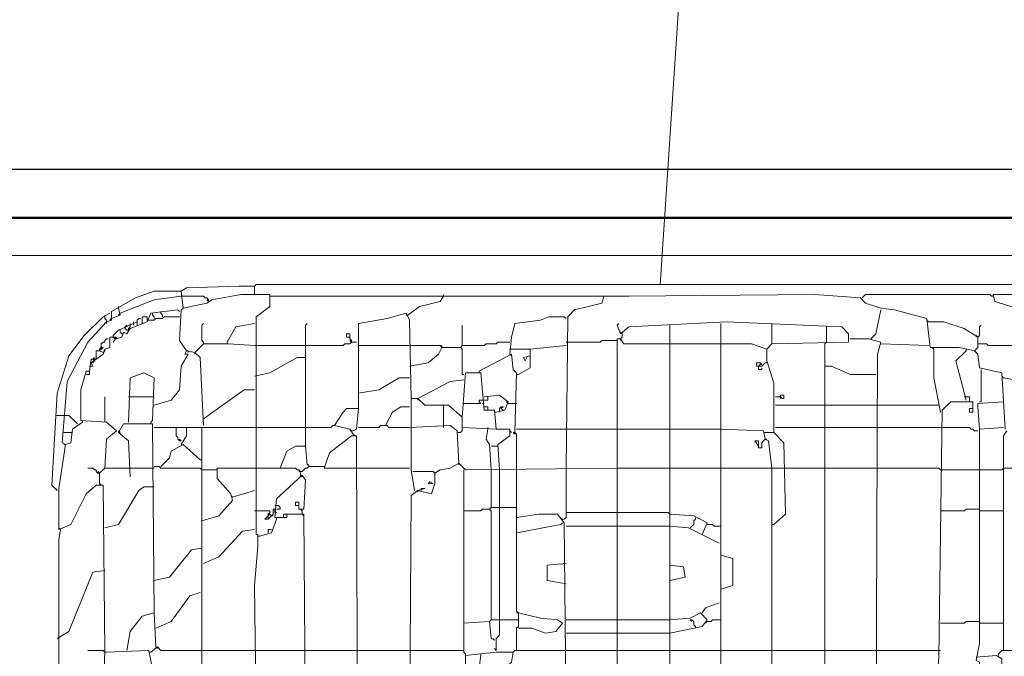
# Model space of a CAD drawing. Header units: millimetres. Extents: x -118752 to 407724, y -73278 to 155058.
# Tile 262 of 274: x 222164 to 222603, y 64463 to 64746. Entities that reach past the tile are written whole.
import ezdxf

# ---------------------------------------------------------------- set-up
doc = ezdxf.new("R2010")
doc.units = ezdxf.units.MM
doc.header["$LTSCALE"] = 10
for name, color, linetype, lineweight in [('CKBUBLINY', 1, 'Continuous', 18), ('CKKOTY', 3, 'Continuous', 25), ('pohledy', 7, 'Continuous', 25), ('V-objekty', 130, 'Continuous', 50)]:
    doc.layers.add(name, color=color, linetype=linetype, lineweight=lineweight)
doc.styles.get("Standard").update_dxf_attribs({"font": 'isocpeur.ttf'})
doc.dimstyles.new('CADKON', dxfattribs={"dimscale": 50, "dimtxt": 2.2, "dimasz": 2.5, "dimexe": 1.8, "dimexo": 5, "dimgap": 0.6, "dimtad": 1, "dimrnd": 1, "dimtxsty": 'Standard', "dimblk1": 'OBLIQUE', "dimblk2": 'OBLIQUE', "dimsah": 1, "dimcen": 2.5, "dimadec": 1, "dimazin": 2, "dimtfac": 1, "dimtdec": 4, "dimtix": 1, "dimtmove": 2, "dimatfit": 3, "dimldrblk": 'OPEN30', "dimfxl": 5, "dimfxlon": 1, "dimtolj": 1, "dimarcsym": 0})

# ---------------------------------------------------------------- blocks, each defined once
blk = doc.blocks.new('_OBLIQUE')
at = {"color": 0, "linetype": 'ByBlock'}
blk.add_line((-0.5, -0.5), (0.5, 0.5), dxfattribs=at)
blk = doc.blocks.new('*D8211')
at = {"layer": 'CKKOTY', "color": 0, "lineweight": -2}
for p, q in [((219966.57, 64929.86), (219966.57, 64589.86)), ((223846.57, 64929.86), (223846.57, 64589.86)), ((219966.57, 64679.86), (223846.57, 64679.86))]:
    blk.add_line(p, q, dxfattribs=at)
at = {"layer": 'Defpoints', "color": 0}
for p in [(223846.57, 68558.16), (219966.57, 66208.16), (223846.57, 64679.86)]:
    blk.add_point(p, dxfattribs=at)
at = {"layer": 'CKKOTY', "color": 0, "lineweight": -2, "xscale": 125, "yscale": 125, "zscale": 125, "rotation": 180}
blk.add_blockref('_OBLIQUE', (219966.57, 64679.86), dxfattribs=at)
at = {"layer": 'CKKOTY', "color": 0, "lineweight": -2, "xscale": 125, "yscale": 125, "zscale": 125}
blk.add_blockref('_OBLIQUE', (223846.57, 64679.86), dxfattribs=at)
at = {"layer": 'CKKOTY', "color": 0, "insert": (221906.57, 64764.86), "char_height": 110, "attachment_point": 5}
blk.add_mtext('\\A1;3880', dxfattribs=at)
blk = doc.blocks.new('_Open90')
at = {"color": 0, "lineweight": -2}
for p, q in [((-0.5, 0.5), (0, 0)), ((0, 0), (-1, 0)), ((0, 0), (-0.5, -0.5))]:
    blk.add_line(p, q, dxfattribs=at)
blk = doc.blocks.new('DWG-RYYQ14-20T_top')
at = {"layer": 'V-objekty'}
blk.add_polyline3d([(4.270878, 6.533191, 0), (5.931478, 6.533191, 0), (5.932548, 6.528908, 0), (5.933619, 6.528908, 0), (5.922912, 6.521413, 0), (5.917559, 6.522484, 0), (5.914347, 6.518201, 0), (5.911135, 6.518201, 0), (5.908994, 6.514989, 0), (5.898287, 6.512848, 0), (5.898287, 6.533191, 0)], dxfattribs=at)
at = {"layer": 'V-objekty', "color": 2, "lineweight": 13}
for points in [[(4.283726, 6.503212, 0), (4.284797, 6.517131, 0), (4.289079, 6.517131, 0), (4.296574, 6.511777, 0), (4.299786, 6.511777, 0), (4.304069, 6.509636, 0), (5.904711, 6.509636, 0), (5.906852, 6.503212, 0), (5.916488, 6.503212, 0)], [(5.252677, 6.485011, 0), (5.252677, 6.490364, 0), (5.253747, 6.491435, 0), (5.873662, 6.491435, 0), (5.874732, 6.490364, 0), (5.874732, 6.485011, 0)], [(5.157388, 6.229122, 0), (5.158458, 6.261242, 0), (5.157388, 6.365096, 0), (5.153105, 6.365096, 0), (5.146681, 6.359743, 0), (5.137045, 6.340471, 0), (5.12955, 6.337259, 0), (5.12955, 6.362955, 0), (5.133833, 6.390792, 0), (5.131692, 6.391863, 0), (5.134904, 6.430407, 0), (5.147752, 6.455032, 0), (5.159529, 6.46788, 0), (5.162741, 6.468951, 0), (5.162741, 6.474304, 0), (5.17773, 6.482869, 0), (5.189507, 6.487152, 0), (5.206638, 6.487152, 0), (5.207709, 6.476445, 0), (5.222698, 6.479657, 0), (5.22591, 6.481799, 0), (5.244111, 6.485011, 0), (5.262313, 6.485011, 0), (5.262313, 6.477516, 0), (5.253747, 6.471092, 0), (5.253747, 6.334047, 0), (5.254818, 6.334047, 0), (5.254818, 6.326552, 0), (5.252677, 6.301927, 0), (5.253747, 6.219486, 0)], [(5.206638, 6.487152, 0), (5.20985, 6.489293, 0), (5.243041, 6.490364, 0), (5.252677, 6.490364, 0)], [(5.724839, 6.400428, 0), (5.722698, 6.43576, 0), (5.708779, 6.438972, 0), (5.707709, 6.447537, 0), (5.705567, 6.449679, 0), (5.695931, 6.45182, 0), (5.67773, 6.45182, 0), (5.675589, 6.470021, 0), (5.655246, 6.475375, 0), (5.646681, 6.476445, 0), (5.637045, 6.479657, 0), (5.633833, 6.482869, 0), (5.604925, 6.485011, 0), (5.488223, 6.48394, 0), (5.471092, 6.48394, 0), (5.263383, 6.48394, 0)], [(5.37152, 6.48394, 0), (5.37152, 6.485011, 0)], [(5.634904, 6.482869, 0), (5.635974, 6.48394, 0), (5.637045, 6.485011, 0), (5.715203, 6.485011, 0), (5.716274, 6.48394, 0), (5.717345, 6.48394, 0)], [(5.74197, 6.398287, 0), (5.74197, 6.471092, 0), (5.738758, 6.474304, 0), (5.718415, 6.480728, 0), (5.717345, 6.485011, 0), (5.846895, 6.485011, 0), (5.849036, 6.479657, 0), (5.847966, 6.46788, 0), (5.844754, 6.463597, 0), (5.844754, 6.457173, 0)], [(5.168094, 6.473233, 0), (5.189507, 6.481799, 0), (5.206638, 6.48394, 0)], [(5.223769, 6.480728, 0), (5.223769, 6.481799, 0), (5.222698, 6.482869, 0), (5.221627, 6.482869, 0), (5.220557, 6.48394, 0), (5.206638, 6.48394, 0)], [(5.223769, 6.480728, 0), (5.222698, 6.481799, 0)], [(5.263383, 6.48394, 0), (5.262313, 6.48394, 0)], [(5.349036, 6.472163, 0), (5.356531, 6.477516, 0), (5.369379, 6.480728, 0), (5.37152, 6.48394, 0)], [(5.448608, 6.375803, 0), (5.449679, 6.471092, 0), (5.453961, 6.475375, 0), (5.471092, 6.479657, 0), (5.472163, 6.482869, 0)], [(5.472163, 6.482869, 0), (5.472163, 6.48394, 0)], [(5.12848, 6.361884, 0), (5.125268, 6.365096, 0), (5.12848, 6.422912, 0), (5.135974, 6.446467, 0), (5.14561, 6.459315, 0), (5.157388, 6.471092, 0), (5.16167, 6.473233, 0)], [(5.158458, 6.471092, 0), (5.158458, 6.472163, 0)], [(5.162741, 6.470021, 0), (5.168094, 6.472163, 0), (5.167024, 6.476445, 0)], [(5.165953, 6.457173, 0), (5.169165, 6.458244, 0), (5.170236, 6.461456, 0), (5.172377, 6.460385, 0), (5.174518, 6.463597, 0), (5.185225, 6.46788, 0), (5.187366, 6.473233, 0), (5.204497, 6.475375, 0), (5.205567, 6.474304, 0)], [(5.167024, 6.476445, 0), (5.167024, 6.477516, 0)], [(5.168094, 6.473233, 0), (5.167024, 6.472163, 0)], [(5.189507, 6.470021, 0), (5.189507, 6.471092, 0), (5.188437, 6.472163, 0), (5.188437, 6.473233, 0)], [(5.194861, 6.471092, 0), (5.194861, 6.472163, 0), (5.19379, 6.473233, 0), (5.19379, 6.474304, 0)], [(5.220557, 6.40257, 0), (5.218415, 6.445396, 0), (5.215203, 6.448608, 0), (5.20985, 6.449679, 0), (5.205567, 6.456103, 0), (5.206638, 6.475375, 0), (5.207709, 6.476445, 0)], [(5.207709, 6.476445, 0), (5.207709, 6.477516, 0)], [(5.317987, 6.413276, 0), (5.317987, 6.466809, 0), (5.336188, 6.470021, 0), (5.347966, 6.473233, 0), (5.350107, 6.468951, 0), (5.351178, 6.4197, 0)], [(5.349036, 6.472163, 0), (5.347966, 6.472163, 0)], [(5.640257, 6.457173, 0), (5.643469, 6.460385, 0), (5.646681, 6.475375, 0)], [(5.159529, 6.46788, 0), (5.159529, 6.468951, 0), (5.158458, 6.470021, 0), (5.158458, 6.471092, 0)], [(5.159529, 6.46788, 0), (5.159529, 6.466809, 0)], [(5.162741, 6.470021, 0), (5.16167, 6.468951, 0)], [(5.163812, 6.459315, 0), (5.167024, 6.462527, 0), (5.178801, 6.46788, 0), (5.178801, 6.465739, 0)], [(5.174518, 6.465739, 0), (5.174518, 6.466809, 0)], [(5.17666, 6.466809, 0), (5.17666, 6.46788, 0)], [(5.17666, 6.466809, 0), (5.17666, 6.465739, 0)], [(5.178801, 6.46788, 0), (5.178801, 6.468951, 0), (5.179872, 6.470021, 0), (5.180942, 6.470021, 0)], [(5.182013, 6.466809, 0), (5.182013, 6.471092, 0), (5.185225, 6.471092, 0), (5.185225, 6.468951, 0)], [(5.185225, 6.468951, 0), (5.189507, 6.468951, 0), (5.190578, 6.470021, 0), (5.194861, 6.470021, 0), (5.195931, 6.471092, 0), (5.205567, 6.471092, 0)], [(5.220557, 6.453961, 0), (5.220557, 6.455032, 0), (5.219486, 6.456103, 0), (5.219486, 6.465739, 0), (5.220557, 6.466809, 0)], [(5.235546, 6.455032, 0), (5.240899, 6.464668, 0), (5.252677, 6.466809, 0)], [(5.284797, 6.389722, 0), (5.284797, 6.465739, 0), (5.285867, 6.466809, 0)], [(5.413276, 6.447537, 0), (5.414347, 6.458244, 0), (5.416488, 6.466809, 0), (5.432548, 6.468951, 0), (5.437901, 6.471092, 0), (5.447537, 6.471092, 0), (5.448608, 6.470021, 0)], [(5.485011, 5.91863, 0), (5.486081, 5.932548, 0), (5.492505, 5.938972, 0), (5.491435, 5.943255, 0), (5.480728, 5.945396, 0), (5.480728, 6.457173, 0), (5.482869, 6.457173, 0), (5.485011, 6.453961, 0), (5.56531, 6.453961, 0), (5.574946, 6.450749, 0), (5.578158, 6.453961, 0), (5.626338, 6.455032, 0), (5.626338, 6.460385, 0), (5.622056, 6.464668, 0), (5.549251, 6.46788, 0), (5.488223, 6.464668, 0), (5.482869, 6.460385, 0), (5.480728, 6.465739, 0), (5.481799, 6.466809, 0)], [(5.546039, 6.453961, 0), (5.546039, 6.466809, 0)], [(5.578158, 6.453961, 0), (5.578158, 6.466809, 0)], [(5.67666, 6.46788, 0), (5.675589, 6.468951, 0)], [(5.707709, 6.458244, 0), (5.699143, 6.463597, 0), (5.686296, 6.46788, 0), (5.67666, 6.46788, 0)], [(5.169165, 6.460385, 0), (5.168094, 6.461456, 0), (5.168094, 6.462527, 0)], [(5.169165, 6.460385, 0), (5.170236, 6.460385, 0)], [(5.171306, 6.464668, 0), (5.172377, 6.465739, 0), (5.172377, 6.464668, 0)], [(5.172377, 6.462527, 0), (5.171306, 6.463597, 0), (5.171306, 6.464668, 0)], [(5.172377, 6.462527, 0), (5.173448, 6.462527, 0), (5.173448, 6.463597, 0)], [(5.173448, 6.463597, 0), (5.174518, 6.464668, 0), (5.174518, 6.465739, 0)], [(5.313704, 6.455032, 0), (5.313704, 6.456103, 0), (5.312634, 6.457173, 0), (5.312634, 6.460385, 0), (5.310493, 6.460385, 0), (5.310493, 6.458244, 0), (5.312634, 6.458244, 0)], [(5.383298, 6.452891, 0), (5.383298, 6.465739, 0)], [(5.48394, 6.460385, 0), (5.482869, 6.461456, 0)], [(5.482869, 6.457173, 0), (5.48394, 6.458244, 0), (5.48394, 6.460385, 0)], [(5.513919, 6.453961, 0), (5.513919, 6.465739, 0)], [(5.611349, 6.453961, 0), (5.61242, 6.455032, 0), (5.61242, 6.464668, 0)], [(5.705567, 6.449679, 0), (5.706638, 6.450749, 0), (5.707709, 6.45182, 0), (5.707709, 6.458244, 0), (5.708779, 6.459315, 0), (5.708779, 6.464668, 0), (5.70985, 6.465739, 0)], [(5.153105, 6.444325, 0), (5.157388, 6.447537, 0), (5.158458, 6.450749, 0), (5.16167, 6.45182, 0), (5.16167, 6.458244, 0), (5.165953, 6.458244, 0), (5.163812, 6.455032, 0)], [(5.156317, 6.45182, 0), (5.156317, 6.453961, 0), (5.157388, 6.455032, 0), (5.158458, 6.455032, 0), (5.158458, 6.456103, 0), (5.159529, 6.457173, 0), (5.1606, 6.457173, 0)], [(5.164882, 6.457173, 0), (5.163812, 6.458244, 0), (5.163812, 6.459315, 0)], [(5.165953, 6.457173, 0), (5.164882, 6.457173, 0)], [(5.215203, 6.448608, 0), (5.220557, 6.453961, 0), (5.236617, 6.453961, 0), (5.252677, 6.452891, 0)], [(5.235546, 6.455032, 0), (5.235546, 6.453961, 0)], [(5.284797, 6.452891, 0), (5.308351, 6.452891, 0), (5.309422, 6.453961, 0), (5.312634, 6.453961, 0), (5.313704, 6.455032, 0), (5.316916, 6.455032, 0)], [(5.313704, 6.455032, 0), (5.312634, 6.456103, 0)], [(5.382227, 6.45182, 0), (5.383298, 6.452891, 0), (5.397216, 6.452891, 0), (5.398287, 6.453961, 0), (5.404711, 6.453961, 0), (5.405782, 6.455032, 0), (5.413276, 6.455032, 0)], [(5.448608, 6.455032, 0), (5.470021, 6.455032, 0), (5.471092, 6.456103, 0), (5.480728, 6.456103, 0)], [(5.482869, 6.457173, 0), (5.482869, 6.456103, 0)], [(5.51606, 5.922912, 0), (5.513919, 5.926124, 0), (5.513919, 6.453961, 0)], [(5.546039, 5.9197, 0), (5.546039, 6.453961, 0)], [(5.614561, 6.036403, 0), (5.615632, 6.04818, 0), (5.622056, 6.051392, 0), (5.624197, 6.055675, 0), (5.624197, 6.063169, 0), (5.619914, 6.06424, 0), (5.618844, 6.061028, 0), (5.611349, 6.061028, 0), (5.611349, 6.453961, 0)], [(5.643469, 6.165953, 0), (5.64454, 6.447537, 0), (5.646681, 6.455032, 0), (5.639186, 6.457173, 0), (5.627409, 6.457173, 0)], [(5.67666, 6.452891, 0), (5.646681, 6.453961, 0)], [(5.707709, 6.458244, 0), (5.706638, 6.459315, 0)], [(5.74197, 6.45182, 0), (5.740899, 6.45182, 0), (5.739829, 6.452891, 0), (5.714133, 6.452891, 0), (5.713062, 6.453961, 0), (5.707709, 6.453961, 0)], [(5.153105, 6.444325, 0), (5.153105, 6.446467, 0), (5.153105, 6.449679, 0), (5.155246, 6.449679, 0), (5.157388, 6.448608, 0)], [(5.155246, 6.449679, 0), (5.155246, 6.450749, 0), (5.156317, 6.45182, 0), (5.157388, 6.45182, 0), (5.156317, 6.450749, 0), (5.155246, 6.449679, 0)], [(5.157388, 6.448608, 0), (5.158458, 6.449679, 0), (5.158458, 6.450749, 0)], [(5.189507, 6.415418, 0), (5.200214, 6.41863, 0), (5.205567, 6.425054, 0), (5.206638, 6.440043, 0), (5.210921, 6.447537, 0), (5.208779, 6.447537, 0), (5.20985, 6.449679, 0)], [(5.210921, 6.448608, 0), (5.210921, 6.449679, 0), (5.20985, 6.449679, 0)], [(5.215203, 6.448608, 0), (5.215203, 6.447537, 0)], [(5.252677, 6.452891, 0), (5.284797, 6.452891, 0)], [(5.317987, 6.452891, 0), (5.350107, 6.452891, 0)], [(5.384368, 6.43469, 0), (5.383298, 6.43469, 0), (5.383298, 6.450749, 0), (5.382227, 6.45182, 0), (5.37045, 6.45182, 0), (5.369379, 6.452891, 0), (5.350107, 6.452891, 0)], [(5.350107, 6.440043, 0), (5.361884, 6.442184, 0), (5.368308, 6.447537, 0), (5.37045, 6.45182, 0)], [(5.37045, 6.45182, 0), (5.37045, 6.452891, 0)], [(5.416488, 6.398287, 0), (5.417559, 6.43576, 0), (5.415418, 6.437901, 0), (5.414347, 6.447537, 0), (5.394004, 6.436831, 0)], [(5.413276, 6.450749, 0), (5.426124, 6.450749, 0)], [(5.413276, 6.447537, 0), (5.414347, 6.446467, 0)], [(5.41863, 6.43469, 0), (5.426124, 6.438972, 0), (5.426124, 6.450749, 0), (5.448608, 6.452891, 0)], [(5.579229, 6.340471, 0), (5.586724, 6.346895, 0), (5.585653, 6.391863, 0), (5.579229, 6.398287, 0), (5.579229, 6.429336, 0), (5.574946, 6.443255, 0), (5.574946, 6.450749, 0)], [(5.679872, 6.450749, 0), (5.678801, 6.45182, 0)], [(5.684154, 6.411135, 0), (5.679872, 6.432548, 0), (5.679872, 6.450749, 0)], [(5.700214, 6.41863, 0), (5.69379, 6.443255, 0), (5.700214, 6.449679, 0)], [(5.700214, 6.449679, 0), (5.700214, 6.450749, 0)], [(5.148822, 6.436831, 0), (5.149893, 6.444325, 0), (5.153105, 6.444325, 0), (5.149893, 6.442184, 0), (5.150964, 6.440043, 0), (5.148822, 6.440043, 0)], [(5.150964, 6.442184, 0), (5.152034, 6.443255, 0), (5.150964, 6.444325, 0), (5.152034, 6.445396, 0)], [(5.252677, 6.433619, 0), (5.262313, 6.43576, 0), (5.279443, 6.445396, 0), (5.284797, 6.445396, 0)], [(5.423983, 6.445396, 0), (5.422912, 6.443255, 0), (5.421842, 6.445396, 0), (5.426124, 6.446467, 0)], [(5.569593, 6.440043, 0), (5.568522, 6.440043, 0), (5.568522, 6.442184, 0), (5.570664, 6.442184, 0), (5.571734, 6.441113, 0), (5.570664, 6.441113, 0), (5.569593, 6.440043, 0)], [(5.569593, 6.440043, 0), (5.571734, 6.440043, 0), (5.572805, 6.441113, 0), (5.573876, 6.442184, 0), (5.574946, 6.442184, 0)], [(5.158458, 6.375803, 0), (5.159529, 6.394004, 0), (5.165953, 6.399358, 0), (5.159529, 6.404711, 0), (5.143469, 6.405782, 0), (5.143469, 6.425054, 0), (5.146681, 6.436831, 0), (5.148822, 6.436831, 0), (5.148822, 6.43469, 0), (5.146681, 6.43469, 0)], [(5.173448, 6.404711, 0), (5.174518, 6.432548, 0), (5.183084, 6.43576, 0), (5.189507, 6.432548, 0), (5.188437, 6.405782, 0), (5.187366, 6.404711, 0)], [(5.353319, 6.361884, 0), (5.351178, 6.374732, 0), (5.351178, 6.4197, 0), (5.35546, 6.4197, 0), (5.359743, 6.415418, 0), (5.374732, 6.415418, 0), (5.383298, 6.407923, 0), (5.385439, 6.43576, 0), (5.395075, 6.43576, 0), (5.397216, 6.412206, 0), (5.40364, 6.412206, 0), (5.404711, 6.400428, 0), (5.383298, 6.401499, 0), (5.383298, 6.407923, 0)], [(5.394004, 6.436831, 0), (5.394004, 6.43576, 0)], [(5.569593, 6.440043, 0), (5.569593, 6.437901, 0), (5.571734, 6.437901, 0), (5.571734, 6.438972, 0)], [(5.643469, 6.43469, 0), (5.627409, 6.43469, 0), (5.615632, 6.440043, 0), (5.611349, 6.440043, 0)], [(5.70985, 6.417559, 0), (5.70985, 6.437901, 0)], [(5.317987, 6.422912, 0), (5.330835, 6.425054, 0), (5.343683, 6.432548, 0), (5.350107, 6.432548, 0)], [(5.35546, 6.4197, 0), (5.375803, 6.430407, 0), (5.384368, 6.431478, 0)], [(5.41863, 6.43469, 0), (5.417559, 6.43469, 0)], [(5.723769, 6.432548, 0), (5.722698, 6.433619, 0)], [(5.74197, 6.429336, 0), (5.723769, 6.432548, 0)], [(5.220557, 6.406852, 0), (5.246253, 6.425054, 0), (5.252677, 6.425054, 0)], [(5.158458, 6.404711, 0), (5.158458, 6.420771, 0)], [(5.173448, 6.420771, 0), (5.189507, 6.420771, 0)], [(5.35546, 6.4197, 0), (5.35546, 6.41863, 0)], [(5.384368, 6.416488, 0), (5.395075, 6.416488, 0), (5.394004, 6.417559, 0), (5.394004, 6.41863, 0), (5.397216, 6.41863, 0)], [(5.396146, 6.416488, 0), (5.397216, 6.416488, 0)], [(5.404711, 6.411135, 0), (5.410064, 6.412206, 0), (5.412206, 6.417559, 0), (5.406852, 6.421842, 0), (5.397216, 6.420771, 0)], [(5.397216, 6.41863, 0), (5.399358, 6.41863, 0), (5.399358, 6.420771, 0)], [(5.412206, 6.416488, 0), (5.411135, 6.417559, 0)], [(5.412206, 6.416488, 0), (5.417559, 6.416488, 0)], [(5.5803, 6.420771, 0), (5.583512, 6.420771, 0), (5.584582, 6.4197, 0), (5.585653, 6.4197, 0), (5.585653, 6.421842, 0), (5.583512, 6.421842, 0), (5.583512, 6.420771, 0)], [(5.583512, 6.420771, 0), (5.583512, 6.4197, 0)], [(5.67666, 6.147752, 0), (5.67773, 6.229122, 0), (5.682013, 6.243041, 0), (5.683084, 6.256959, 0), (5.685225, 6.412206, 0), (5.690578, 6.417559, 0), (5.704497, 6.417559, 0), (5.704497, 6.413276, 0), (5.702355, 6.413276, 0), (5.702355, 6.411135, 0), (5.704497, 6.411135, 0), (5.704497, 6.413276, 0)], [(5.700214, 6.420771, 0), (5.699143, 6.420771, 0)], [(5.702355, 6.41863, 0), (5.702355, 6.420771, 0), (5.700214, 6.420771, 0)], [(5.702355, 6.41863, 0), (5.702355, 6.417559, 0)], [(5.708779, 6.400428, 0), (5.707709, 6.414347, 0), (5.707709, 6.416488, 0), (5.723769, 6.417559, 0)], [(5.70985, 6.417559, 0), (5.708779, 6.417559, 0)], [(5.314775, 6.397216, 0), (5.312634, 6.400428, 0), (5.302998, 6.40257, 0), (5.308351, 6.411135, 0), (5.310493, 6.413276, 0), (5.317987, 6.413276, 0), (5.316916, 6.400428, 0), (5.314775, 6.399358, 0)], [(5.335118, 6.40257, 0), (5.3394, 6.411135, 0), (5.344754, 6.414347, 0), (5.350107, 6.414347, 0)], [(5.37152, 6.40257, 0), (5.37152, 6.415418, 0)], [(5.399358, 6.412206, 0), (5.399358, 6.414347, 0), (5.397216, 6.414347, 0)], [(5.404711, 6.411135, 0), (5.40364, 6.411135, 0)], [(5.406852, 6.411135, 0), (5.406852, 6.413276, 0), (5.407923, 6.414347, 0), (5.408994, 6.414347, 0), (5.407923, 6.413276, 0), (5.408994, 6.412206, 0)], [(5.5803, 6.415418, 0), (5.611349, 6.415418, 0)], [(5.611349, 6.415418, 0), (5.643469, 6.415418, 0)], [(5.643469, 6.415418, 0), (5.683084, 6.415418, 0)], [(5.127409, 6.408994, 0), (5.132762, 6.408994, 0)], [(5.141328, 6.40364, 0), (5.135974, 6.408994, 0), (5.132762, 6.408994, 0)], [(5.133833, 6.390792, 0), (5.137045, 6.391863, 0), (5.138116, 6.400428, 0), (5.14454, 6.404711, 0)], [(5.141328, 6.40364, 0), (5.140257, 6.404711, 0)], [(5.14454, 6.404711, 0), (5.14454, 6.405782, 0)], [(5.187366, 6.404711, 0), (5.187366, 6.40364, 0)], [(5.383298, 6.407923, 0), (5.382227, 6.408994, 0)], [(5.132762, 6.398287, 0), (5.137045, 6.398287, 0)], [(5.137045, 6.398287, 0), (5.138116, 6.398287, 0)], [(5.189507, 6.284797, 0), (5.188437, 6.40364, 0), (5.170236, 6.40364, 0), (5.167024, 6.398287, 0), (5.173448, 6.392934, 0), (5.174518, 6.37045, 0)], [(5.167024, 6.399358, 0), (5.168094, 6.398287, 0)], [(5.189507, 6.401499, 0), (5.203426, 6.401499, 0)], [(5.206638, 6.392934, 0), (5.205567, 6.392934, 0), (5.204497, 6.394004, 0), (5.204497, 6.395075, 0), (5.203426, 6.396146, 0), (5.203426, 6.401499, 0), (5.20985, 6.401499, 0)], [(5.206638, 6.390792, 0), (5.20985, 6.396146, 0), (5.20985, 6.401499, 0), (5.219486, 6.401499, 0)], [(5.219486, 5.920771, 0), (5.219486, 6.313704, 0), (5.219486, 6.401499, 0), (5.252677, 6.401499, 0)], [(5.252677, 6.401499, 0), (5.284797, 6.401499, 0)], [(5.284797, 6.401499, 0), (5.300857, 6.401499, 0), (5.301927, 6.40257, 0), (5.302998, 6.40257, 0)], [(5.314775, 6.399358, 0), (5.313704, 6.399358, 0)], [(5.317987, 6.401499, 0), (5.330835, 6.401499, 0), (5.331906, 6.40257, 0), (5.336188, 6.40257, 0), (5.337259, 6.401499, 0), (5.350107, 6.401499, 0)], [(5.381156, 6.379015, 0), (5.380086, 6.399358, 0), (5.375803, 6.40257, 0), (5.350107, 6.401499, 0)], [(5.37152, 6.40257, 0), (5.37152, 6.401499, 0)], [(5.381156, 6.398287, 0), (5.380086, 6.398287, 0)], [(5.381156, 6.398287, 0), (5.382227, 6.398287, 0), (5.383298, 6.399358, 0), (5.383298, 6.401499, 0)], [(5.401499, 6.374732, 0), (5.400428, 6.390792, 0), (5.398287, 6.394004, 0), (5.399358, 6.400428, 0)], [(5.399358, 6.400428, 0), (5.399358, 6.401499, 0)], [(5.406852, 6.374732, 0), (5.405782, 6.390792, 0), (5.413276, 6.396146, 0), (5.413276, 6.400428, 0), (5.404711, 6.400428, 0)], [(5.414347, 6.398287, 0), (5.413276, 6.399358, 0)], [(5.417559, 6.374732, 0), (5.417559, 6.397216, 0), (5.416488, 6.398287, 0), (5.415418, 6.398287, 0), (5.416488, 6.397216, 0), (5.416488, 6.398287, 0)], [(5.417559, 6.400428, 0), (5.448608, 6.400428, 0)], [(5.448608, 6.400428, 0), (5.480728, 6.400428, 0)], [(5.480728, 6.400428, 0), (5.513919, 6.400428, 0)], [(5.513919, 6.400428, 0), (5.546039, 6.400428, 0)], [(5.578158, 5.920771, 0), (5.578158, 6.375803, 0), (5.576017, 6.392934, 0), (5.573876, 6.394004, 0), (5.572805, 6.399358, 0), (5.546039, 6.400428, 0)], [(5.573876, 6.398287, 0), (5.572805, 6.398287, 0)], [(5.573876, 6.398287, 0), (5.579229, 6.398287, 0)], [(5.579229, 6.398287, 0), (5.5803, 6.397216, 0)], [(5.5803, 6.401499, 0), (5.611349, 6.401499, 0)], [(5.611349, 6.401499, 0), (5.643469, 6.401499, 0)], [(5.643469, 6.401499, 0), (5.684154, 6.401499, 0)], [(5.707709, 6.399358, 0), (5.705567, 6.399358, 0), (5.704497, 6.400428, 0), (5.703426, 6.400428, 0), (5.702355, 6.401499, 0), (5.684154, 6.401499, 0)], [(5.70985, 6.147752, 0), (5.708779, 6.253747, 0), (5.706638, 6.254818, 0), (5.708779, 6.265525, 0), (5.708779, 6.400428, 0), (5.723769, 6.401499, 0)], [(5.723769, 6.261242, 0), (5.723769, 6.396146, 0), (5.72591, 6.399358, 0)], [(5.206638, 6.392934, 0), (5.205567, 6.394004, 0)], [(5.317987, 5.989293, 0), (5.316916, 6.396146, 0), (5.313704, 6.396146, 0), (5.299786, 6.385439, 0), (5.296574, 6.375803, 0), (5.317987, 6.375803, 0)], [(5.314775, 6.397216, 0), (5.315846, 6.396146, 0)], [(5.569593, 6.389722, 0), (5.567452, 6.392934, 0), (5.569593, 6.392934, 0), (5.569593, 6.389722, 0), (5.569593, 6.391863, 0)], [(5.569593, 6.389722, 0), (5.569593, 6.388651, 0), (5.571734, 6.388651, 0), (5.571734, 6.391863, 0), (5.572805, 6.392934, 0), (5.573876, 6.394004, 0)], [(5.573876, 6.394004, 0), (5.574946, 6.394004, 0)], [(5.133833, 6.390792, 0), (5.132762, 6.390792, 0)], [(5.19379, 6.376874, 0), (5.199143, 6.382227, 0), (5.200214, 6.38651, 0), (5.207709, 6.390792, 0), (5.218415, 6.381156, 0)], [(5.268737, 6.375803, 0), (5.273019, 6.38651, 0), (5.278373, 6.389722, 0), (5.284797, 6.389722, 0), (5.285867, 6.377944, 0), (5.286938, 6.377944, 0), (5.286938, 6.376874, 0)], [(5.401499, 6.389722, 0), (5.405782, 6.389722, 0)], [(5.218415, 6.381156, 0), (5.219486, 6.381156, 0)], [(5.155246, 6.372591, 0), (5.154176, 6.372591, 0), (5.153105, 6.373662, 0), (5.153105, 6.374732, 0), (5.152034, 6.374732, 0), (5.150964, 6.375803, 0), (5.147752, 6.375803, 0)], [(5.155246, 6.372591, 0), (5.154176, 6.373662, 0)], [(5.155246, 6.366167, 0), (5.155246, 6.372591, 0), (5.156317, 6.373662, 0), (5.157388, 6.374732, 0), (5.158458, 6.375803, 0), (5.173448, 6.375803, 0)], [(5.173448, 6.375803, 0), (5.189507, 6.375803, 0)], [(5.219486, 6.374732, 0), (5.218415, 6.375803, 0), (5.19379, 6.375803, 0), (5.192719, 6.376874, 0), (5.189507, 6.376874, 0)], [(5.219486, 6.342612, 0), (5.230193, 6.345824, 0), (5.238758, 6.35546, 0), (5.237687, 6.359743, 0), (5.229122, 6.369379, 0), (5.229122, 6.375803, 0), (5.252677, 6.375803, 0)], [(5.219486, 6.374732, 0), (5.229122, 6.374732, 0)], [(5.281585, 6.37152, 0), (5.281585, 6.373662, 0), (5.280514, 6.374732, 0), (5.279443, 6.374732, 0), (5.278373, 6.375803, 0), (5.252677, 6.375803, 0)], [(5.281585, 6.373662, 0), (5.280514, 6.373662, 0)], [(5.281585, 6.373662, 0), (5.282655, 6.373662, 0), (5.283726, 6.374732, 0), (5.284797, 6.375803, 0), (5.285867, 6.375803, 0), (5.286938, 6.376874, 0), (5.296574, 6.376874, 0)], [(5.317987, 6.375803, 0), (5.350107, 6.375803, 0)], [(5.352248, 6.190578, 0), (5.350107, 6.197002, 0), (5.351178, 6.358672, 0), (5.35546, 6.361884, 0), (5.364026, 6.359743, 0), (5.366167, 6.366167, 0), (5.366167, 6.372591, 0), (5.369379, 6.374732, 0), (5.375803, 6.375803, 0), (5.381156, 6.379015, 0), (5.385439, 6.374732, 0), (5.480728, 6.375803, 0)], [(5.366167, 6.372591, 0), (5.365096, 6.373662, 0), (5.352248, 6.373662, 0)], [(5.381156, 6.379015, 0), (5.381156, 6.377944, 0)], [(5.385439, 6.25803, 0), (5.385439, 6.259101, 0), (5.384368, 6.260171, 0), (5.384368, 6.374732, 0)], [(5.401499, 6.351178, 0), (5.401499, 6.374732, 0)], [(5.404711, 6.261242, 0), (5.404711, 6.268737, 0), (5.406852, 6.270878, 0), (5.406852, 6.374732, 0)], [(5.448608, 6.217345, 0), (5.447537, 6.341542, 0), (5.443255, 6.346895, 0), (5.431478, 6.346895, 0), (5.417559, 6.344754, 0), (5.417559, 6.374732, 0)], [(5.446467, 6.343683, 0), (5.447537, 6.343683, 0), (5.448608, 6.344754, 0), (5.448608, 6.375803, 0)], [(5.480728, 6.375803, 0), (5.513919, 6.375803, 0)], [(5.513919, 6.375803, 0), (5.546039, 6.375803, 0)], [(5.546039, 6.375803, 0), (5.578158, 6.375803, 0)], [(5.578158, 6.375803, 0), (5.586724, 6.375803, 0)], [(5.586724, 6.375803, 0), (5.611349, 6.375803, 0)], [(5.611349, 6.375803, 0), (5.643469, 6.375803, 0)], [(5.684154, 6.374732, 0), (5.683084, 6.375803, 0), (5.643469, 6.375803, 0)], [(5.684154, 6.374732, 0), (5.708779, 6.374732, 0)], [(5.708779, 6.374732, 0), (5.722698, 6.374732, 0)], [(5.722698, 6.374732, 0), (5.723769, 6.375803, 0), (5.74197, 6.375803, 0)], [(5.282655, 6.205567, 0), (5.284797, 6.207709, 0), (5.283726, 6.346895, 0), (5.270878, 6.346895, 0), (5.270878, 6.344754, 0), (5.265525, 6.344754, 0), (5.266595, 6.356531, 0), (5.282655, 6.37152, 0), (5.284797, 6.368308, 0), (5.283726, 6.350107, 0), (5.280514, 6.350107, 0), (5.280514, 6.35439, 0), (5.278373, 6.35439, 0), (5.278373, 6.352248, 0), (5.280514, 6.352248, 0)], [(5.281585, 6.37152, 0), (5.282655, 6.37045, 0)], [(5.364026, 6.366167, 0), (5.365096, 6.366167, 0), (5.361884, 6.366167, 0), (5.362955, 6.367238, 0), (5.365096, 6.366167, 0)], [(5.12848, 6.361884, 0), (5.127409, 6.362955, 0)], [(5.155246, 6.366167, 0), (5.156317, 6.365096, 0)], [(5.158458, 6.33833, 0), (5.167024, 6.340471, 0), (5.179872, 6.361884, 0), (5.183084, 6.364026, 0), (5.189507, 6.364026, 0)], [(5.238758, 6.357602, 0), (5.252677, 6.361884, 0)], [(5.35546, 6.361884, 0), (5.359743, 6.362955, 0), (5.357602, 6.362955, 0)], [(5.35546, 6.361884, 0), (5.35546, 6.360814, 0)], [(5.357602, 6.362955, 0), (5.357602, 6.361884, 0)], [(5.238758, 6.357602, 0), (5.237687, 6.358672, 0)], [(5.261242, 6.345824, 0), (5.261242, 6.346895, 0), (5.262313, 6.347966, 0), (5.262313, 6.349036, 0), (5.252677, 6.349036, 0)], [(5.261242, 6.343683, 0), (5.264454, 6.346895, 0), (5.264454, 6.350107, 0), (5.265525, 6.350107, 0), (5.265525, 6.347966, 0)], [(5.266595, 6.352248, 0), (5.265525, 6.352248, 0)], [(5.266595, 6.350107, 0), (5.268737, 6.350107, 0), (5.268737, 6.351178, 0), (5.267666, 6.352248, 0), (5.266595, 6.352248, 0)], [(5.282655, 6.349036, 0), (5.281585, 6.350107, 0)], [(5.282655, 6.346895, 0), (5.282655, 6.349036, 0)], [(5.401499, 6.280514, 0), (5.401499, 6.349036, 0), (5.400428, 6.350107, 0), (5.396146, 6.350107, 0), (5.395075, 6.349036, 0), (5.384368, 6.349036, 0)], [(5.400428, 6.350107, 0), (5.401499, 6.351178, 0), (5.406852, 6.351178, 0)], [(5.406852, 6.351178, 0), (5.417559, 6.351178, 0)], [(5.684154, 6.349036, 0), (5.699143, 6.349036, 0), (5.700214, 6.350107, 0), (5.708779, 6.350107, 0)], [(5.708779, 6.349036, 0), (5.723769, 6.349036, 0)], [(5.255889, 6.332976, 0), (5.263383, 6.335118, 0), (5.266595, 6.343683, 0)], [(5.261242, 6.343683, 0), (5.259101, 6.343683, 0), (5.261242, 6.345824, 0), (5.261242, 6.343683, 0), (5.261242, 6.345824, 0)], [(5.261242, 6.345824, 0), (5.262313, 6.346895, 0), (5.263383, 6.345824, 0)], [(5.263383, 6.345824, 0), (5.264454, 6.345824, 0)], [(5.265525, 6.347966, 0), (5.266595, 6.347966, 0)], [(5.266595, 6.343683, 0), (5.266595, 6.344754, 0)], [(5.270878, 6.344754, 0), (5.273019, 6.344754, 0), (5.273019, 6.345824, 0)], [(5.273019, 6.345824, 0), (5.273019, 6.346895, 0)], [(5.282655, 6.346895, 0), (5.283726, 6.345824, 0)], [(5.417559, 6.261242, 0), (5.417559, 6.275161, 0), (5.41863, 6.276231, 0), (5.41863, 6.284797, 0), (5.417559, 6.285867, 0), (5.417559, 6.344754, 0)], [(5.446467, 6.343683, 0), (5.445396, 6.343683, 0)], [(5.448608, 6.347966, 0), (5.480728, 6.347966, 0)], [(5.513919, 6.346895, 0), (5.512848, 6.347966, 0), (5.480728, 6.347966, 0)], [(5.534261, 6.334047, 0), (5.537473, 6.341542, 0), (5.528908, 6.345824, 0), (5.513919, 6.346895, 0)], [(5.526767, 6.33833, 0), (5.527837, 6.3394, 0), (5.528908, 6.340471, 0), (5.528908, 6.342612, 0), (5.529979, 6.343683, 0), (5.529979, 6.344754, 0)], [(5.131692, 5.961456, 0), (5.12848, 5.995717, 0), (5.12955, 6.109208, 0), (5.12955, 6.127409, 0), (5.12955, 6.330835, 0), (5.130621, 6.337259, 0)], [(5.130621, 6.337259, 0), (5.12955, 6.33833, 0)], [(5.220557, 6.315846, 0), (5.230193, 6.320128, 0), (5.245182, 6.336188, 0), (5.252677, 6.337259, 0)], [(5.261242, 6.335118, 0), (5.261242, 6.337259, 0), (5.263383, 6.337259, 0)], [(5.417559, 6.335118, 0), (5.445396, 6.340471, 0), (5.446467, 6.341542, 0)], [(5.448608, 6.3394, 0), (5.480728, 6.3394, 0)], [(5.480728, 6.3394, 0), (5.513919, 6.3394, 0)], [(5.544968, 6.328694, 0), (5.525696, 6.33833, 0), (5.513919, 6.3394, 0)], [(5.546039, 6.3394, 0), (5.541756, 6.3394, 0), (5.540685, 6.340471, 0), (5.537473, 6.340471, 0)], [(5.579229, 6.340471, 0), (5.578158, 6.340471, 0)], [(5.255889, 6.332976, 0), (5.254818, 6.332976, 0)], [(5.189507, 6.305139, 0), (5.199143, 6.307281, 0), (5.213062, 6.324411, 0), (5.219486, 6.325482, 0)], [(5.546039, 6.299786, 0), (5.553533, 6.301927, 0), (5.553533, 6.319058, 0), (5.546039, 6.321199, 0)], [(5.12848, 6.268737, 0), (5.135974, 6.273019, 0), (5.150964, 6.310493, 0), (5.158458, 6.311563, 0)], [(5.448608, 6.302998, 0), (5.436831, 6.305139, 0), (5.436831, 6.314775, 0), (5.448608, 6.315846, 0)], [(5.513919, 6.305139, 0), (5.523555, 6.307281, 0), (5.522484, 6.313704, 0), (5.513919, 6.314775, 0)], [(5.190578, 6.275161, 0), (5.200214, 6.279443, 0), (5.211991, 6.295503, 0), (5.218415, 6.297645, 0)], [(5.534261, 6.284797, 0), (5.536403, 6.288009, 0), (5.544968, 6.291221, 0)], [(5.172377, 6.261242, 0), (5.174518, 6.273019, 0), (5.182013, 6.282655, 0), (5.189507, 6.284797, 0), (5.190578, 6.263383, 0)], [(5.400428, 6.279443, 0), (5.401499, 6.280514, 0), (5.406852, 6.280514, 0)], [(5.406852, 6.280514, 0), (5.41863, 6.280514, 0)], [(5.41863, 6.284797, 0), (5.417559, 6.284797, 0)], [(5.41863, 6.275161, 0), (5.427195, 6.275161, 0), (5.43576, 6.271949, 0), (5.442184, 6.273019, 0), (5.446467, 6.278373, 0), (5.443255, 6.280514, 0), (5.432548, 6.281585, 0), (5.41863, 6.284797, 0)], [(5.448608, 6.280514, 0), (5.480728, 6.280514, 0)], [(5.480728, 6.280514, 0), (5.513919, 6.280514, 0)], [(5.513919, 6.271949, 0), (5.534261, 6.276231, 0), (5.537473, 6.280514, 0), (5.533191, 6.284797, 0), (5.526767, 6.281585, 0), (5.513919, 6.280514, 0)], [(5.529979, 6.275161, 0), (5.529979, 6.276231, 0), (5.528908, 6.277302, 0), (5.528908, 6.279443, 0), (5.527837, 6.280514, 0), (5.526767, 6.280514, 0), (5.527837, 6.279443, 0)], [(5.537473, 6.279443, 0), (5.539615, 6.279443, 0), (5.540685, 6.280514, 0), (5.546039, 6.280514, 0)], [(5.40364, 6.267666, 0), (5.401499, 6.268737, 0), (5.400428, 6.279443, 0), (5.384368, 6.278373, 0)], [(5.537473, 6.279443, 0), (5.536403, 6.278373, 0)], [(5.684154, 6.278373, 0), (5.699143, 6.278373, 0), (5.700214, 6.279443, 0), (5.708779, 6.279443, 0)], [(5.708779, 6.278373, 0), (5.723769, 6.278373, 0)], [(5.40364, 6.267666, 0), (5.40257, 6.268737, 0)], [(5.448608, 6.271949, 0), (5.480728, 6.271949, 0)], [(5.480728, 6.271949, 0), (5.513919, 6.271949, 0)], [(5.187366, 6.260171, 0), (5.191649, 6.263383, 0), (5.19379, 6.261242, 0), (5.219486, 6.261242, 0)], [(5.190578, 6.263383, 0), (5.191649, 6.262313, 0)], [(5.404711, 6.261242, 0), (5.40364, 6.262313, 0)], [(5.159529, 6.260171, 0), (5.158458, 6.260171, 0), (5.157388, 6.261242, 0), (5.147752, 6.261242, 0)], [(5.191649, 5.922912, 0), (5.189507, 5.925054, 0), (5.188437, 6.249465, 0), (5.186296, 6.261242, 0), (5.159529, 6.260171, 0)], [(5.187366, 6.260171, 0), (5.186296, 6.260171, 0)], [(5.219486, 6.261242, 0), (5.252677, 6.261242, 0)], [(5.252677, 6.261242, 0), (5.284797, 6.261242, 0)], [(5.284797, 6.261242, 0), (5.317987, 6.261242, 0)], [(5.317987, 6.261242, 0), (5.350107, 6.261242, 0)], [(5.350107, 6.261242, 0), (5.384368, 6.261242, 0)], [(5.383298, 5.663812, 0), (5.383298, 6.037473, 0), (5.382227, 6.092077, 0), (5.382227, 6.131692, 0), (5.382227, 6.17666, 0), (5.384368, 6.178801, 0), (5.385439, 6.25803, 0), (5.404711, 6.260171, 0), (5.415418, 6.260171, 0), (5.414347, 6.253747, 0), (5.407923, 6.247323, 0), (5.398287, 6.248394, 0), (5.398287, 6.250535, 0), (5.394004, 6.250535, 0), (5.395075, 6.25803, 0)], [(5.395075, 6.25803, 0), (5.395075, 6.259101, 0)], [(5.415418, 6.260171, 0), (5.416488, 6.261242, 0), (5.448608, 6.261242, 0)], [(5.448608, 6.261242, 0), (5.480728, 6.261242, 0)], [(5.480728, 6.261242, 0), (5.513919, 6.261242, 0)], [(5.513919, 6.261242, 0), (5.546039, 6.261242, 0)], [(5.546039, 6.261242, 0), (5.579229, 6.261242, 0)], [(5.579229, 6.261242, 0), (5.611349, 6.261242, 0)], [(5.611349, 6.261242, 0), (5.643469, 6.261242, 0)], [(5.643469, 6.261242, 0), (5.684154, 6.261242, 0)], [(5.723769, 6.147752, 0), (5.722698, 6.255889, 0), (5.719486, 6.25803, 0), (5.706638, 6.256959, 0)], [(5.720557, 6.25803, 0), (5.720557, 6.259101, 0), (5.721627, 6.260171, 0), (5.722698, 6.261242, 0), (5.74197, 6.261242, 0)]]:
    blk.add_polyline3d(points, dxfattribs=at)

msp = doc.modelspace()

# ---------------------------------------------------------------- linework, layer by layer
at = {"layer": 'CKBUBLINY'}
msp.add_line((222460.5, 64795.5), (222449.426, 64628.332), dxfattribs=at)
at = {"layer": 'pohledy'}
msp.add_lwpolyline([(222846.573, 64658.162), (221476.573, 64658.162), (221476.573, 63833.162), (222846.573, 63833.162)], close=True, dxfattribs=at)

# ---------------------------------------------------------------- block references
at = {"layer": 'V-objekty', "xscale": 707.8773075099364, "yscale": 707.8773075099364, "zscale": 707.8773075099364}
msp.add_blockref('DWG-RYYQ14-20T_top', (218550.565, 60033.465), dxfattribs=at)

# ---------------------------------------------------------------- dimensions: what is measured, and where the dimension line sits
at = {"layer": 'CKKOTY'}
dim = msp.add_linear_dim(base=(223846.573, 64679.855), p1=(219966.573, 66208.162), p2=(223846.573, 68558.162), dimstyle='CADKON', override={"dimscale": 50, "dimexo": 10, "dimtmove": 2, "dimldrblk": 'Open90'}, dxfattribs=at)
dim.commit()
dim.dimension.update_dxf_attribs({"geometry": '*D8211', "text_midpoint": (221906.573, 64764.855)})

doc.saveas('drawing.dxf')
